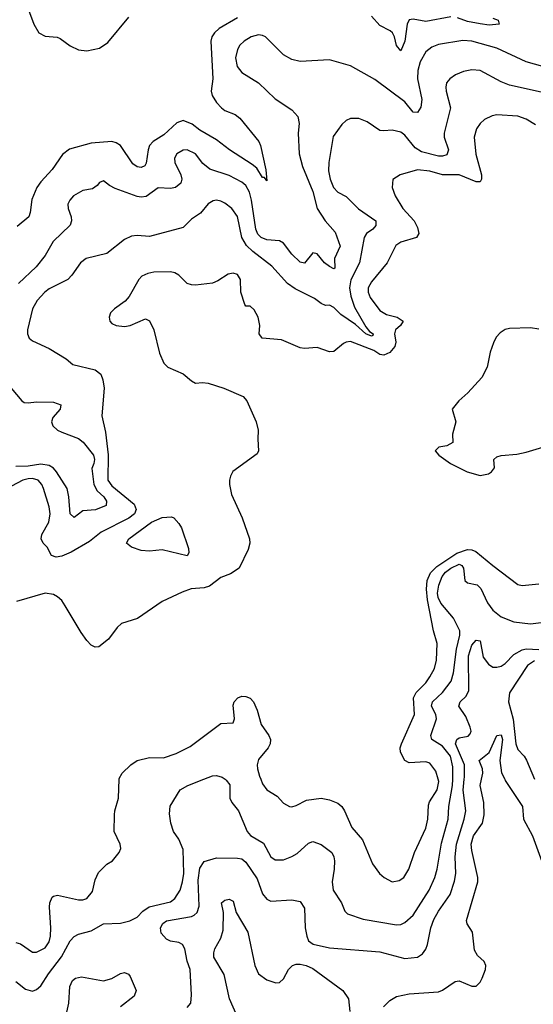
# Model space of a CAD drawing. Header units: inches. Extents: x 1552611 to 1694776, y 811966 to 917215.
# Tile 396 of 549: x 1653469 to 1655924, y 858924 to 863632. Entities that reach past the tile are written whole.
import ezdxf

# ---------------------------------------------------------------- set-up
doc = ezdxf.new("R2010")
doc.units = ezdxf.units.IN
doc.header["$MEASUREMENT"] = 0
doc.layers.add('B6855', color=7, linetype='Continuous')
doc.layers.add('B6856', color=7, linetype='Continuous')

msp = doc.modelspace()

# ---------------------------------------------------------------- linework, layer by layer
at = {"layer": 'B6855', "color": 5}
for points, elevation in [([(1653450, 859034), (1653497.3, 858997.3), (1653530, 858987.2), (1653550, 858994.6), (1653570, 859012.9), (1653606.5, 859070), (1653668.5, 859151.5), (1653710, 859228), (1653730, 859249.2), (1653750, 859260.2), (1653810, 859276.1), (1653870, 859308.4), (1653950, 859312.8), (1653995.9, 859324.1), (1654030, 859341.1), (1654057.2, 859370), (1654088, 859390), (1654190, 859414.7), (1654209.8, 859430), (1654235.2, 859470), (1654247.5, 859510), (1654253.3, 859550), (1654250, 859665.2), (1654230, 859714), (1654204.7, 859750), (1654191.1, 859790), (1654185.1, 859834.9), (1654188.4, 859871.5), (1654236, 859950), (1654272.3, 859970), (1654348.3, 860000)], 860), ([(1653450, 859219.3), (1653473.4, 859213.4), (1653530, 859173.4), (1653550, 859172.9), (1653590, 859193.8), (1653610, 859223.1), (1653616.4, 859250), (1653618.2, 859290), (1653611.2, 859388.8), (1653613.3, 859410), (1653624.2, 859435.8), (1653630, 859441.7), (1653650, 859446.9), (1653750, 859423.5), (1653770, 859423.8), (1653790, 859430.2), (1653816.4, 859463.6), (1653830, 859518.8), (1653845.4, 859554.6), (1653885.8, 859594.2), (1653913.2, 859610), (1653944.5, 859650), (1653951.8, 859670), (1653949.5, 859690), (1653920.5, 859750), (1653921.7, 859830), (1653923.5, 859850), (1653941.3, 859910), (1653944.4, 860000)], 880), ([(1654270, 858908.4), (1654287.3, 858930), (1654289.7, 858970), (1654283.2, 859090), (1654269.8, 859130), (1654258.4, 859190), (1654246.8, 859210), (1654230, 859220.2), (1654190, 859226.2), (1654170, 859235.5), (1654145, 859265), (1654142.1, 859290), (1654152.3, 859310), (1654170, 859323.7), (1654290, 859344.8), (1654303.1, 859350), (1654316.7, 859363.3), (1654327.1, 859392.8), (1654322.6, 859517.4), (1654330, 859574.9), (1654350, 859606.7), (1654410, 859625.3), (1654510, 859623.6), (1654530, 859619.6), (1654550, 859604.7), (1654603.5, 859523.5), (1654630, 859453), (1654650, 859426.4), (1654670, 859417), (1654770, 859424), (1654810, 859415.8), (1654830, 859384.7), (1654833.2, 859290), (1654841.1, 859250), (1654850, 859228.2), (1654871.7, 859211.7), (1654950, 859195), (1655190, 859175), (1655310, 859143.2), (1655370, 859149.1), (1655394.3, 859165.7), (1655410, 859188.2), (1655418.2, 859210), (1655433.7, 859290), (1655448.2, 859330), (1655470, 859369.3), (1655526.1, 859450), (1655547.7, 859512.3), (1655553.3, 859550), (1655551, 859630), (1655557.4, 859690), (1655593.4, 859810), (1655600.8, 859850), (1655588.9, 859948.9), (1655594.1, 860000)], 840), ([(1654451, 860000), (1654456.4, 859996.4), (1654473.5, 859973.5), (1654473.4, 859910), (1654483.2, 859890), (1654514.3, 859850), (1654555.9, 859750), (1654572.2, 859732.2), (1654634.6, 859694.6), (1654669.3, 859630), (1654690, 859615), (1654730, 859614.5), (1654770, 859631), (1654794.4, 859645.6), (1654850, 859694), (1654870, 859703.1), (1654910, 859687.9), (1654960.3, 859650), (1654970.1, 859630.1), (1654973.5, 859610), (1654972.4, 859570), (1654963, 859510), (1654967.7, 859470), (1655006.5, 859410), (1655022.4, 859370), (1655036.3, 859356.3), (1655110.9, 859330.9), (1655270, 859303.7), (1655290, 859306.3), (1655310, 859315.4), (1655349.8, 859350), (1655425.9, 859470), (1655452.7, 859530), (1655463.9, 859570), (1655485.3, 859694.7), (1655517.1, 859810), (1655520.6, 859870), (1655538.1, 859970), (1655538.5, 860000)], 860), ([(1654621, 860000), (1654630, 859979.2), (1654650, 859950.2), (1654698.9, 859918.9), (1654730, 859886), (1654758, 859870), (1654770, 859868), (1654790, 859874.3), (1654839.3, 859900.7), (1654910, 859910.3), (1654950, 859901.7), (1654990, 859885.3), (1655008.4, 859870), (1655021.3, 859850), (1655055.8, 859770), (1655106.7, 859710), (1655155.6, 859595.6), (1655188.5, 859550), (1655210.5, 859530), (1655250, 859510.3), (1655283.3, 859516.7), (1655304.5, 859530), (1655329.7, 859570), (1655356.5, 859650), (1655410, 859767), (1655420.2, 859810), (1655422.8, 859877.2), (1655427.9, 859892.1), (1655464.7, 859950), (1655472, 859990), (1655469.3, 860000)], 880), ([(1655208, 858912), (1655237.8, 858942.2), (1655270, 858961.2), (1655330, 858975), (1655470, 858983.8), (1655490, 858991.3), (1655550, 859034), (1655570, 859036.5), (1655630, 859011.5), (1655650, 859011.7), (1655669.8, 859030.2), (1655679.8, 859050), (1655695.9, 859090), (1655696.2, 859110), (1655688.9, 859128.9), (1655657.7, 859157.7), (1655643, 859183), (1655633.6, 859270), (1655608.5, 859308.5), (1655605.3, 859325.3), (1655658.1, 859510), (1655658.5, 859530), (1655630, 859659.5), (1655627.5, 859690), (1655638, 859730), (1655680.7, 859790), (1655689.5, 859830), (1655686.7, 859890), (1655669.4, 859970), (1655675.9, 860000)], 820), ([(1655787.2, 860000), (1655790, 859994.4), (1655872.8, 859870), (1655876.8, 859810), (1655919.8, 859730), (1655970.2, 859590)], 820), ([(1654506.6, 858870), (1654471.1, 858951.1), (1654446.4, 859066.4), (1654396.9, 859150), (1654396.3, 859170), (1654402.4, 859190), (1654430, 859240.5), (1654441.1, 859278.9), (1654443.3, 859363.3), (1654434, 859410), (1654450, 859422.7), (1654470, 859427.8), (1654490, 859418), (1654503.7, 859363.7), (1654559.4, 859270), (1654592.7, 859110), (1654610.3, 859070), (1654650, 859042), (1654693.7, 859026.3), (1654710, 859028.7), (1654730, 859046.4), (1654753.7, 859090), (1654772.3, 859110), (1654790, 859116.2), (1654810, 859115.8), (1654838, 859110), (1654870, 859095.6), (1655013.7, 858990), (1655040.3, 858950), (1655046.4, 858890)], 820), ([(1653682, 858830), (1653703.7, 858930), (1653708.4, 859010), (1653722, 859038), (1653736, 859050), (1653764.6, 859055.4), (1653870, 859035.8), (1653910, 859048.4), (1653950, 859071.6), (1653970, 859075.9), (1653988.5, 859068.5), (1653997.4, 859057.4), (1654025.9, 858990), (1654016.6, 858963.4), (1653950, 858912.2)], 840)]:
    msp.add_lwpolyline(points, dxfattribs=dict(at, elevation=elevation))
at = {"layer": 'B6856', "color": 5}
for points, elevation in [([(1653492.1, 863732.1), (1653536.8, 863610), (1653560.9, 863570), (1653590, 863553.1), (1653648.3, 863548.3), (1653662.7, 863542.7), (1653710, 863507.6), (1653750, 863487.3), (1653790, 863482.6), (1653850, 863495.6), (1653890, 863522.6), (1653990, 863643.6)], 820), ([(1654510, 863640.9), (1654422.5, 863590), (1654399.6, 863570), (1654387.4, 863550), (1654382.6, 863530), (1654392.7, 863350), (1654384.8, 863290), (1654388.6, 863270), (1654410, 863236.1), (1654433.8, 863210), (1654450, 863197.5), (1654498.8, 863178.8), (1654521.5, 863161.5), (1654611.3, 863050), (1654620.2, 863030), (1654646, 862914), (1654650, 862862), (1654638.4, 862878.4), (1654630, 862878.4), (1654602.5, 862922.5), (1654580, 862940), (1654471.6, 863010), (1654410, 863057.5), (1654330, 863103.9), (1654292.8, 863132.8), (1654250, 863149.9), (1654220.5, 863139.5), (1654157.9, 863082.1), (1654106.2, 863050), (1654089.7, 863030), (1654082.2, 863010), (1654074.1, 862945.9), (1654066.3, 862933.7), (1654050, 862925.5), (1654030, 862929), (1654010, 862943.5), (1653950.5, 863030), (1653930, 863043.6), (1653910, 863049.4), (1653810, 863042.2), (1653706.4, 863013.6), (1653672.9, 862987.1), (1653624.5, 862915.5), (1653570, 862856.8), (1653551.5, 862830), (1653527.5, 862772.5), (1653519.5, 862710), (1653512.5, 862690), (1653456.7, 862643.3)], 820), ([(1655530, 863645.9), (1655410, 863624.2), (1655350, 863635.3), (1655330, 863632.1), (1655320.9, 863610), (1655310.1, 863529.9), (1655290, 863482.9), (1655270, 863509.3), (1655260.2, 863550), (1655250.7, 863570), (1655239.5, 863579.5), (1655190, 863605), (1655150, 863648.3)], 820), ([(1655730, 863639.7), (1655755.5, 863630), (1655761, 863610), (1655713.6, 863606.4), (1655670, 863611.6), (1655610, 863623.9), (1655561.4, 863641.4)], 820), ([(1655970, 863408.5), (1655890, 863431.3), (1655750, 863496.4), (1655630, 863529.4), (1655587.2, 863532.8), (1655470, 863514), (1655438.4, 863501.6), (1655410, 863478.2), (1655383.2, 863430), (1655371.9, 863390), (1655370.7, 863349.3), (1655390.4, 863250), (1655386, 863214), (1655370, 863187.7), (1655350, 863189.8), (1655310, 863239.6), (1655166.7, 863346.7), (1655050, 863412.3), (1654950, 863439.8), (1654810, 863433), (1654770, 863441.3), (1654730, 863464.7), (1654644, 863550), (1654630, 863557), (1654610, 863559.2), (1654575.3, 863550), (1654542, 863530), (1654521.7, 863510), (1654509.5, 863490), (1654501, 863450), (1654508.1, 863408.1), (1654530, 863379.1), (1654610.9, 863330.9), (1654690, 863254), (1654770, 863201.5), (1654798.6, 863170), (1654804.8, 863135.2), (1654800.7, 863090), (1654804.5, 862990), (1654820.2, 862930), (1654870.1, 862810), (1654891, 862730), (1654929.5, 862670), (1654976.7, 862616.7), (1655001.4, 862550), (1654974.2, 862490), (1654975.4, 862444.6), (1654970, 862440.5), (1654950, 862451.8), (1654925.5, 862470), (1654890, 862513.3), (1654870, 862516.9), (1654830, 862467.6), (1654810, 862472.6), (1654770, 862510.7), (1654730, 862563.7), (1654710, 862574.4), (1654650, 862579), (1654623.2, 862590), (1654607.1, 862607.1), (1654596.9, 862630), (1654577.4, 862770), (1654567.1, 862807.1), (1654550, 862838.7), (1654530, 862856.1), (1654470, 862887.2), (1654377.7, 862917.7), (1654345, 862945), (1654308.5, 862990), (1654270, 863009.8), (1654250, 863008.8), (1654220.3, 862990), (1654209.3, 862970), (1654211, 862950), (1654238.5, 862890), (1654243.2, 862870), (1654239.7, 862850), (1654214.4, 862830), (1654190, 862825.7), (1654130, 862829), (1654072.7, 862787.3), (1654050, 862783.1), (1654030, 862786.3), (1653925.2, 862825.2), (1653898.8, 862838.8), (1653870, 862861.2), (1653850, 862853.2), (1653839.9, 862840.1), (1653816.2, 862823.8), (1653770, 862815.4), (1653726, 862790), (1653707.8, 862770), (1653699.6, 862750), (1653700.3, 862730), (1653715.6, 862690), (1653717.3, 862670), (1653710.9, 862649.1), (1653628.3, 862571.7), (1653590, 862505.1), (1653548.2, 862450), (1653462.8, 862370)], 840), ([(1655990, 863279.8), (1655810, 863319.8), (1655770, 863334.6), (1655670, 863389.8), (1655630, 863391.9), (1655590, 863384.4), (1655551.5, 863368.5), (1655524.2, 863350), (1655509.1, 863330), (1655505.2, 863310), (1655507.5, 863290), (1655527.9, 863210), (1655497.6, 863090), (1655498, 863070), (1655518.2, 863010), (1655510, 862986.5), (1655490, 862979.3), (1655470, 862979.9), (1655390, 863000.9), (1655359.9, 863019.9), (1655310, 863079.8), (1655290, 863094.8), (1655250, 863104.6), (1655210, 863100.3), (1655190, 863102.9), (1655130, 863143.9), (1655090, 863159.8), (1655050, 863160.3), (1655030, 863150.9), (1655008.3, 863131.7), (1654966.9, 863073.1), (1654946.6, 862950), (1654944.5, 862910), (1654952.7, 862870), (1654969.5, 862830), (1654990, 862807.1), (1655030, 862787.1), (1655088.2, 862728.2), (1655170.8, 862670), (1655171.7, 862648.3), (1655157.4, 862630), (1655126, 862610), (1655115, 862590), (1655092.5, 862470), (1655051.9, 862388.1), (1655045.3, 862350), (1655052.4, 862310), (1655070, 862257.2), (1655123.5, 862163.5), (1655140.5, 862140.5), (1655158, 862130), (1655157.2, 862122.8), (1655150, 862119.7), (1655123.6, 862130), (1655074.6, 862174.5), (1655003.1, 862223.1), (1654970, 862256.8), (1654950, 862266.6), (1654930, 862266), (1654910, 862275.4), (1654878.4, 862298.4), (1654785.6, 862345.6), (1654749.2, 862370), (1654673.4, 862453.4), (1654583.2, 862523.2), (1654552.4, 862552.4), (1654530.9, 862590.9), (1654510, 862691), (1654482.8, 862730), (1654450, 862755), (1654430, 862764.1), (1654410, 862768.7), (1654394.2, 862765.8), (1654370, 862752.3), (1654333.7, 862706.3), (1654290, 862678.3), (1654250, 862638.5), (1654090, 862594.8), (1654030, 862600.3), (1654003.6, 862596.4), (1653970, 862580.9), (1653885.1, 862514.9), (1653786, 862490), (1653759.6, 862470), (1653718.4, 862410), (1653698.8, 862390), (1653610, 862345.9), (1653588.8, 862330), (1653552.8, 862290), (1653530.1, 862250), (1653505.8, 862150), (1653506.3, 862130), (1653514.4, 862110), (1653530, 862097), (1653610, 862060.7), (1653690.4, 862010), (1653722.8, 861982.7), (1653830, 861957.2), (1653857.2, 861937.2), (1653867, 861910), (1653872.9, 861870), (1653862.1, 861737.9), (1653879.6, 861659.6), (1653891.8, 861551.8), (1653889.5, 861430), (1653910, 861402.8), (1654015.8, 861315.8), (1654026.4, 861290), (1654017.2, 861270), (1653991, 861249), (1653858, 861182), (1653802.3, 861137.7), (1653714.5, 861085.5), (1653670, 861066.3), (1653642.5, 861062.5), (1653621.2, 861070), (1653599.9, 861110), (1653581, 861130), (1653571.3, 861150), (1653574.9, 861170), (1653608.6, 861230), (1653614.6, 861270), (1653610, 861303.7), (1653582.3, 861390), (1653574.4, 861410), (1653557.4, 861430), (1653530, 861437.8), (1653510, 861437), (1653483.9, 861430), (1653430, 861402.4)], 860), ([(1655934.7, 863130), (1655890, 863156.2), (1655850, 863171.2), (1655750, 863177.1), (1655727.1, 863172.9), (1655690, 863155.1), (1655670, 863136.3), (1655652.6, 863110), (1655641.6, 863070), (1655649.4, 862989.4), (1655675.6, 862890), (1655675.8, 862870), (1655670, 862857.2), (1655650, 862856.9), (1655569.9, 862889.8), (1655490, 862890.7), (1655430, 862908), (1655370, 862914.9), (1655286.8, 862890), (1655252.5, 862867.5), (1655248.8, 862830), (1655263.2, 862790), (1655300.8, 862730), (1655353.8, 862670), (1655370, 862639.1), (1655376.5, 862610), (1655364.9, 862590), (1655290.9, 862569.1), (1655267.1, 862552.9), (1655225.4, 862470), (1655150, 862379.3), (1655135.1, 862350), (1655135, 862330), (1655144.1, 862304.1), (1655190, 862241.1), (1655222.3, 862222.3), (1655273, 862210), (1655301.7, 862190), (1655288.9, 862170), (1655265.9, 862150), (1655259.8, 862130), (1655266.3, 862090), (1655261.2, 862070), (1655238.8, 862041.2), (1655210, 862027.5), (1655190, 862031.9), (1655161.8, 862050), (1655050, 862094.2), (1655030, 862090.8), (1655016.8, 862083.2), (1654970, 862045.7), (1654950, 862043.8), (1654890, 862064.7), (1654830, 862059.5), (1654810, 862063.5), (1654720.7, 862100.7), (1654627.2, 862110), (1654613.2, 862130), (1654616.9, 862170), (1654609.3, 862210), (1654590, 862244.8), (1654570, 862262), (1654550, 862262.7), (1654544.5, 862270), (1654526.6, 862330), (1654524.7, 862390), (1654510, 862413.7), (1654490, 862420.4), (1654464.7, 862415.3), (1654416.5, 862383.5), (1654390, 862372.4), (1654310, 862363.5), (1654290, 862364), (1654270, 862371.5), (1654229.5, 862410), (1654210, 862422), (1654190, 862427.3), (1654110, 862425.3), (1654081.1, 862418.9), (1654053.5, 862406.5), (1654038, 862390), (1653992.1, 862307.9), (1653973.1, 862286.9), (1653922, 862250), (1653903, 862230), (1653896.3, 862210), (1653899.1, 862190), (1653910, 862179.1), (1653930, 862170.4), (1653970, 862165.5), (1653997.2, 862170), (1654070, 862202), (1654090, 862192.4), (1654110.2, 862150), (1654137.4, 862037.4), (1654158.4, 861990), (1654176.4, 861970), (1654250, 861938.6), (1654290, 861904.7), (1654310, 861894.3), (1654342.3, 861897.7), (1654370, 861893.8), (1654445.3, 861870), (1654536.3, 861830), (1654555.3, 861810), (1654599.5, 861710), (1654609.2, 861670), (1654606.4, 861626.4), (1654610.6, 861570), (1654604.4, 861555.6), (1654488.4, 861471.6), (1654476, 861450), (1654471.4, 861430), (1654471.3, 861410), (1654481.8, 861361.8), (1654532.2, 861250), (1654567.2, 861150), (1654568.8, 861130), (1654561.4, 861098.6), (1654518, 861010), (1654476.7, 860983.3), (1654430, 860964.8), (1654376.2, 860923.8), (1654350, 860916.1), (1654288.5, 860911.5), (1654244.8, 860895.2), (1654150, 860849.7), (1654031.7, 860768.3), (1653955.5, 860744.5), (1653934.8, 860725.2), (1653892.8, 860670), (1653846.8, 860633.2), (1653830, 860632), (1653810, 860642), (1653790, 860663.1), (1653762.2, 860702.2), (1653686.8, 860830), (1653670, 860854.6), (1653650, 860873), (1653630, 860883.5), (1653590, 860889.8), (1653453.8, 860850)], 880), ([(1655950, 862152.3), (1655910, 862159.5), (1655810, 862156.2), (1655788.9, 862151.1), (1655764.9, 862135.1), (1655746.4, 862113.6), (1655732.9, 862087.1), (1655717.4, 862042.6), (1655702.6, 861970), (1655678.6, 861921.4), (1655611.6, 861848.5), (1655568, 861810), (1655536.3, 861770), (1655553.4, 861710), (1655537.6, 861650), (1655539.1, 861610), (1655510, 861594.7), (1655472.2, 861587.8), (1655455.5, 861570), (1655472.4, 861550), (1655528.3, 861510), (1655607.9, 861470), (1655670, 861452.3), (1655710, 861461.1), (1655724.3, 861470), (1655738.2, 861490), (1655735, 861530), (1655750, 861542.3), (1655770, 861548), (1655845.6, 861554.4), (1655890, 861564.7), (1655970, 861588.9)], 920), ([(1653410.9, 861890.9), (1653479.5, 861810), (1653490, 861802.4), (1653510, 861799.7), (1653550, 861805.4), (1653630, 861803), (1653665.3, 861790), (1653662, 861770), (1653627.3, 861730), (1653621.3, 861710), (1653627.8, 861690), (1653650, 861670.2), (1653670, 861659.7), (1653750, 861629.3), (1653771.5, 861611.5), (1653821.4, 861550), (1653826.7, 861530), (1653823.5, 861510), (1653813, 861487), (1653823.2, 861410), (1653839.1, 861379.1), (1653870.8, 861350), (1653883.7, 861330), (1653882.4, 861310), (1653831.2, 861288.8), (1653770, 861283.2), (1653730, 861252.3), (1653709.4, 861269.4), (1653703.7, 861350), (1653696.3, 861390), (1653645.4, 861470), (1653630, 861487.2), (1653610, 861500.1), (1653570, 861506.4), (1653510, 861497.4), (1653450, 861495.5)], 840), ([(1655469.3, 860000), (1655458.6, 860038.6), (1655430, 860076.8), (1655410, 860082.9), (1655330, 860079), (1655309.8, 860090), (1655288.4, 860130), (1655287.5, 860150), (1655293.6, 860170), (1655356.2, 860310), (1655351.4, 860390), (1655364.3, 860415.7), (1655410, 860461.6), (1655429.9, 860490), (1655451, 860530), (1655461.5, 860570), (1655465, 860650), (1655447.5, 860710), (1655418.1, 860858.1), (1655413, 860910), (1655416.5, 860950), (1655432.9, 860987.1), (1655462, 861018), (1655558.5, 861081.5), (1655610, 861098.5), (1655630, 861097.3), (1655649.7, 861089.7), (1655730, 861021.7), (1655850, 860931.3), (1655870, 860926.5), (1655950, 860934.2)], 880), ([(1655538.5, 860000), (1655539.3, 860059.3), (1655528.1, 860110), (1655490, 860158), (1655438.8, 860190), (1655433.3, 860210), (1655461.9, 860290), (1655458, 860310), (1655438, 860350), (1655441.7, 860370), (1655490, 860415), (1655531.3, 860470), (1655541.9, 860510), (1655557, 860623), (1655573.3, 860690), (1655572.7, 860710), (1655542.4, 860770), (1655482, 860842), (1655469.6, 860869.6), (1655466.7, 860890), (1655472.4, 860927.6), (1655488.9, 860970), (1655503.9, 860990), (1655530, 861010.3), (1655570, 861028.9), (1655582, 861022), (1655590.6, 861010), (1655596.5, 860950), (1655610, 860939.2), (1655655.2, 860930), (1655672.7, 860912.7), (1655704.5, 860844.5), (1655730, 860808.4), (1655770, 860777.5), (1655830, 860752.7), (1655910, 860743.2), (1656050, 860760.5)], 860), ([(1655594.1, 860000), (1655595.2, 860010), (1655594.9, 860070), (1655552, 860170), (1655558, 860190), (1655570, 860197.8), (1655613.1, 860206.9), (1655622.7, 860217.3), (1655626.3, 860230), (1655622.7, 860250), (1655601.2, 860301.2), (1655567.8, 860350), (1655573.8, 860370), (1655602.6, 860397.4), (1655615.4, 860424.6), (1655614.6, 860590), (1655630, 860642), (1655650, 860665.6), (1655670, 860662.3), (1655684.8, 860584.8), (1655710, 860551.4), (1655730, 860536.9), (1655750, 860535.6), (1655770, 860541), (1655790, 860553.8), (1655830, 860596.3), (1655870, 860619.5), (1655890, 860623.8), (1655950, 860621.5)], 840), ([(1655930, 860566.8), (1655895.5, 860544.5), (1655810, 860413.7), (1655806, 860370), (1655827.2, 860287.2), (1655839.8, 860170), (1655850, 860142), (1655880.2, 860110), (1655891.4, 860091.4), (1655930, 860001.1)], 840), ([(1653944.4, 860000), (1653944.5, 860004.5), (1653958.4, 860030), (1653999.6, 860070), (1654029.8, 860090.2), (1654090, 860104.2), (1654156.8, 860103.2), (1654217.1, 860122.9), (1654283.5, 860156.5), (1654430, 860267.7), (1654489.7, 860270.2), (1654495.9, 860290), (1654490, 860354.8), (1654494.2, 860370), (1654512, 860390), (1654530, 860396.9), (1654550, 860396.2), (1654570, 860387.7), (1654585.8, 860370), (1654603.9, 860330), (1654622.6, 860262.7), (1654660.2, 860210), (1654667.5, 860190), (1654665.5, 860170), (1654656.6, 860150), (1654610, 860094.2), (1654604.3, 860070), (1654605, 860050), (1654614.6, 860014.6), (1654621, 860000)], 880), ([(1655675.9, 860000), (1655682.4, 860030), (1655680.9, 860050), (1655664.8, 860090), (1655712.4, 860127.6), (1655750, 860209), (1655770, 860213.2), (1655776.6, 860190), (1655763.8, 860090), (1655771.3, 860031.3), (1655787.2, 860000)], 820), ([(1654348.3, 860000), (1654390, 860016.5), (1654410, 860018.4), (1654436, 860010), (1654451, 860000)], 860)]:
    msp.add_lwpolyline(points, dxfattribs=dict(at, elevation=elevation))
at = {"layer": 'B6856', "color": 5, "elevation": 860}
msp.add_lwpolyline([(1654270, 861068.2), (1654150, 861097.1), (1654090, 861091), (1654050, 861093.7), (1654002.7, 861110), (1653979.6, 861130), (1653989.8, 861150), (1654098.5, 861230), (1654150, 861252.4), (1654195, 861255), (1654204.9, 861250), (1654230, 861223.1), (1654242.7, 861202.7), (1654275.6, 861104.4), (1654277.4, 861082.6)], close=True, dxfattribs=at)

doc.saveas('drawing.dxf')
